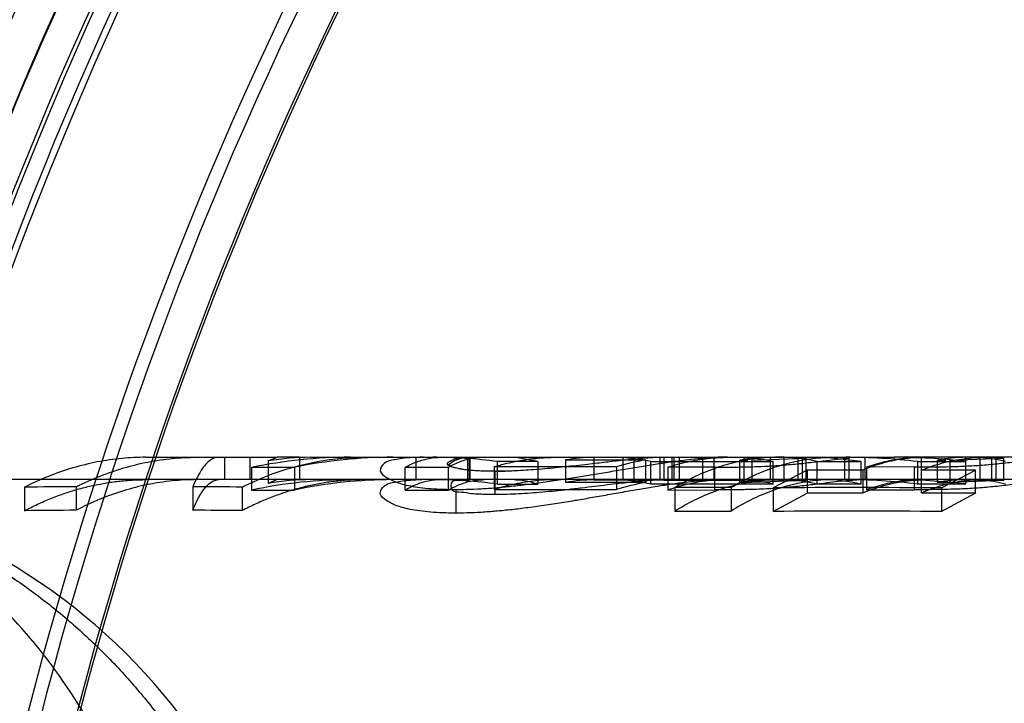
# Model space of a CAD drawing. Header units: millimetres. Extents: x 0 to 297, y 0 to 210.
# Tile 395 of 455: x 240.0733 to 240.1657, y 160.1015 to 160.1656. Entities that reach past the tile are written whole.
import ezdxf

# ---------------------------------------------------------------- set-up
doc = ezdxf.new("R2010")
doc.units = ezdxf.units.MM
doc.header["$LTSCALE"] = 16.335
doc.layers.get('0').update_dxf_attribs({"linetype": 'CONTINUOUS'})
for name, color, linetype in [('AXES_REF', 7, 'CONTINUOUS'), ('INTFCLR_1', 7, 'CONTINUOUS'), ('INTFCLR_144815', 7, 'CONTINUOUS'), ('INTFCLR_72935', 7, 'CONTINUOUS')]:
    doc.layers.add(name, color=color, linetype=linetype)

msp = doc.modelspace()

# ---------------------------------------------------------------- linework, layer by layer
at = {"color": 7, "linetype": 'Continuous'}
for radius in [6.787079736, 6.7865, 6.743039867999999]:
    msp.add_circle((241.4889104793, 154.7114782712), radius, dxfattribs=at)
for radius, start, end in [(6.72, 278.2771290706, 261.7228709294), (6.874, 113.0825942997, 269.6189785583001)]:
    msp.add_arc((241.4889104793, 154.7114782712), radius, start, end, dxfattribs=at)
at = {"layer": 'AXES_REF', "color": 7, "linetype": 'Continuous'}
msp.add_arc((241.4889104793, 154.7114782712), 6.874, 113.0826847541, 66.9173152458, dxfattribs=at)
at = {"layer": 'AXES_REF', "color": 9, "linetype": 'Continuous'}
msp.add_arc((241.4889104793, 154.7114782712), 6.191158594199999, 94.4118118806, 85.5881881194, dxfattribs=at)
at = {"layer": 'INTFCLR_1', "color": 6, "linetype": 'Continuous'}
for radius, start, end in [(0.423418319, 129.3396669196, 162.9347323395), (0.4221840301, 129.3995060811, 162.9347321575), (0.4195535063, 137.2913519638, 169.1014109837), (0.4081840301, 136.0726226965, 162.934732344), (0.3760159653, 138.8345507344, 166.0686236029), (0.3620159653, 138.8345508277, 166.0686237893), (0.3607816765, 138.8345507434, 166.0686235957)]:
    msp.add_arc((240.4247147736, 160.0104782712), radius, start, end, dxfattribs=at)
at = {"layer": 'INTFCLR_1', "color": 9, "linetype": 'Continuous'}
for centre, radius, start, end in [((240.4247147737, 160.0104782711), 0.4230504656, 136.3898582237, 175.7650415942), ((240.4247147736, 160.0104782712), 0.3848577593, 138.8345507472, 166.0686236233), ((240.4247147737, 160.0104782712), 0.3813582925, 138.8345507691, 166.0686236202), ((240.4247147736, 160.0104782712), 0.3784849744, 138.8345507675, 166.0686236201), ((240.4247147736, 160.0104782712), 0.3781109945, 138.8345501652, 166.0686229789), ((240.4247147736, 160.0104782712), 0.3575673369, 138.8345507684, 166.0686236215), ((240.4247147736, 160.0104782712), 0.3573323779, 138.8345501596, 166.0686229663)]:
    msp.add_arc(centre, radius, start, end, dxfattribs=at)
at = {"layer": 'INTFCLR_144815', "color": 9, "linetype": 'Continuous'}
for p, q in [((240.0851663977, 160.1245782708), (240.0899349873, 160.1245782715)), ((240.0919797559, 160.1245782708), (240.0974728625, 160.1245782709)), ((240.1006444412, 160.124578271), (240.1083207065, 160.1245782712)), ((240.1112136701, 160.1245782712), (240.1197025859, 160.1245782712)), ((240.1236701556, 160.1245782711), (240.1392160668, 160.1245782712)), ((240.1397549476, 160.124578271), (240.1553591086, 160.1245782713)), ((240.1420090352, 160.1243150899), (240.1420090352, 160.1222051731)), ((240.1450372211, 160.1224777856), (240.1450372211, 160.1245778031)), ((240.1734845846, 160.1245782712), (240.1579604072, 160.1245782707)), ((240.1605725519, 160.1243227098), (240.1605725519, 160.1222130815)), ((240.1634085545, 160.1224780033), (240.1634085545, 160.124578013)), ((240.1385133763, 160.1215152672), (240.1385133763, 160.1236506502)), ((240.1572431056, 160.1215341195), (240.1572431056, 160.1236687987)), ((240.6675371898, 160.1224782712), (240.0072743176, 160.1224782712))]:
    msp.add_line(p, q, dxfattribs=at)
at = {"layer": 'INTFCLR_144815', "color": 6, "linetype": 'Continuous'}
for p, q in [((240.0899349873, 160.1245782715), (240.0919797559, 160.1245782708)), ((240.0925435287, 160.1245782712), (240.0925435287, 160.1224782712)), ((240.0949276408, 160.1245782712), (240.0949276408, 160.1224782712)), ((240.0966172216, 160.1242352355), (240.0974728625, 160.1245782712)), ((240.0966172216, 160.1242352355), (240.0966172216, 160.1221222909)), ((240.0995823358, 160.1245782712), (240.0974728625, 160.1245782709)), ((240.0995823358, 160.1245782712), (240.0995823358, 160.1224782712)), ((240.1083207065, 160.1245782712), (240.1112136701, 160.1245782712)), ((240.1104777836, 160.1245657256), (240.1104777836, 160.122465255)), ((240.1153495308, 160.1224782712), (240.1153495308, 160.1245782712)), ((240.1154851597, 160.1245782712), (240.1154851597, 160.1224782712)), ((240.1155932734, 160.1245681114), (240.1162608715, 160.1245782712)), ((240.1155932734, 160.1224677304), (240.1155932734, 160.1245681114)), ((240.1219207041, 160.1241728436), (240.1181549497, 160.1241728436)), ((240.1181549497, 160.1220574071), (240.1181549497, 160.124172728)), ((240.1219207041, 160.1241729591), (240.1197025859, 160.1245782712)), ((240.1219207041, 160.1241729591), (240.1219207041, 160.122057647)), ((240.1245271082, 160.1243279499), (240.1245271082, 160.1222185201)), ((240.1245271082, 160.1243279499), (240.1320274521, 160.1243279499)), ((240.127191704, 160.1245735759), (240.127191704, 160.1224733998)), ((240.1346920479, 160.1245732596), (240.127191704, 160.1245732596)), ((240.1298822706, 160.1245782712), (240.1298822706, 160.1224782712)), ((240.1309464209, 160.1224782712), (240.1309464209, 160.1245782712)), ((240.1320274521, 160.1243240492), (240.1320274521, 160.1222144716)), ((240.1325364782, 160.1220691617), (240.1325364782, 160.1241840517)), ((240.1325364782, 160.1241794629), (240.144005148, 160.1241794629)), ((240.133757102, 160.1245436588), (240.1329902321, 160.1245744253)), ((240.133934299, 160.1245782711), (240.1333572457, 160.124568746)), ((240.1333572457, 160.124568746), (240.1333572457, 160.1224683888)), ((240.1412574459, 160.1245445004), (240.133757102, 160.1245445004)), ((240.133757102, 160.1245436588), (240.133757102, 160.1224423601)), ((240.1345125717, 160.1224782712), (240.1345125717, 160.1245782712)), ((240.1351437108, 160.1245782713), (240.1346920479, 160.1245729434)), ((240.1346920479, 160.1245732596), (240.1346920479, 160.1224730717)), ((240.1352204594, 160.1224782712), (240.1352204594, 160.1245782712)), ((240.1373826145, 160.1245782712), (240.1373826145, 160.1224782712)), ((240.1384727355, 160.1224620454), (240.1384727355, 160.124562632)), ((240.1408715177, 160.1243147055), (240.1416298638, 160.1243148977)), ((240.1408715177, 160.1222047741), (240.1408715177, 160.1243147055)), ((240.1412574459, 160.1245445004), (240.1412574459, 160.1224432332)), ((240.1420090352, 160.12431509), (240.1470733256, 160.1245059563)), ((240.1437386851, 160.1224777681), (240.1437386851, 160.1245778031)), ((240.144005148, 160.1220643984), (240.144005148, 160.1241794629)), ((240.1450372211, 160.1245778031), (240.1441715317, 160.1245778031)), ((240.1470733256, 160.1245059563), (240.1450372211, 160.1245778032)), ((240.1463357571, 160.1224782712), (240.1463357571, 160.1245782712)), ((240.1467201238, 160.1245782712), (240.1467201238, 160.1224782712)), ((240.1470733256, 160.1245059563), (240.1470733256, 160.1224032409)), ((240.1481329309, 160.1220680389), (240.1481329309, 160.12418297)), ((240.1481329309, 160.1241803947), (240.1522674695, 160.1241803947)), ((240.1522674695, 160.1241778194), (240.148578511, 160.1245782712)), ((240.1506936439, 160.1245782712), (240.1506936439, 160.1224782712)), ((240.1510987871, 160.1245054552), (240.1510987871, 160.122402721)), ((240.152256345, 160.124578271), (240.1515296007, 160.124541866)), ((240.1522674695, 160.1220653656), (240.1522674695, 160.1241803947)), ((240.152625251, 160.1224782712), (240.152625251, 160.1245782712)), ((240.1579010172, 160.1245782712), (240.1553591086, 160.1245782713)), ((240.1575395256, 160.1241839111), (240.1575395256, 160.1220690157)), ((240.1575395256, 160.1241839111), (240.1620584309, 160.1241839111)), ((240.1579092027, 160.1212294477), (240.1579010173, 160.1245782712)), ((240.1594090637, 160.1243226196), (240.1601847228, 160.1243226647)), ((240.1594090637, 160.1222129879), (240.1594090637, 160.1243226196)), ((240.1605725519, 160.1243227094), (240.1656160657, 160.1245092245)), ((240.1620584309, 160.1220736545), (240.1620788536, 160.1245780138)), ((240.1634085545, 160.1245780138), (240.1625220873, 160.1245780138)), ((240.1656160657, 160.1245092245), (240.1634085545, 160.1245780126)), ((240.1644941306, 160.1224782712), (240.1644941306, 160.1245782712)), ((240.1648888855, 160.1245782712), (240.1648888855, 160.1224782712)), ((240.1656160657, 160.1245092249), (240.1656160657, 160.1224066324)), ((240.0990872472, 160.1236340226), (240.0950669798, 160.1236340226)), ((240.0950669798, 160.1236253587), (240.0950669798, 160.1214889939)), ((240.0990872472, 160.1236340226), (240.0990872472, 160.1214979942)), ((240.1094859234, 160.1214950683), (240.1094859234, 160.1236312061)), ((240.1135061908, 160.1236312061), (240.1094859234, 160.1236312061)), ((240.1135061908, 160.1236312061), (240.1135061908, 160.1214950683)), ((240.1292901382, 160.1236835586), (240.1178214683, 160.1236835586)), ((240.1178214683, 160.1236768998), (240.1178214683, 160.1215425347)), ((240.117890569, 160.1232614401), (240.117890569, 160.1211108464)), ((240.1292901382, 160.1236835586), (240.1292901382, 160.1215494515)), ((240.1385133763, 160.1236506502), (240.1341295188, 160.1236429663)), ((240.1341295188, 160.1236429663), (240.1341295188, 160.1215072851)), ((240.1471907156, 160.1233689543), (240.1439985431, 160.1217109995)), ((240.1523930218, 160.1233777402), (240.1471907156, 160.1233777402)), ((240.1471907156, 160.1233689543), (240.1471907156, 160.1212225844)), ((240.1523930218, 160.1233777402), (240.1523930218, 160.1212317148)), ((240.1572431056, 160.1236687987), (240.1527553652, 160.1236611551)), ((240.1527553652, 160.1236611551), (240.1527553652, 160.1215261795)), ((240.162971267, 160.1233755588), (240.1579092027, 160.1233755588)), ((240.1597790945, 160.1217070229), (240.162971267, 160.1233664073)), ((240.162971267, 160.1212199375), (240.162971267, 160.1233664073)), ((240.0974728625, 160.1224782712), (240.0966172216, 160.1221222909)), ((240.1162608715, 160.1224782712), (240.1155932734, 160.1224677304)), ((240.1181549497, 160.122057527), (240.1219207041, 160.122057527)), ((240.1320274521, 160.1222185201), (240.1245271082, 160.1222185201)), ((240.127191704, 160.1224730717), (240.1346920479, 160.1224730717)), ((240.144005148, 160.1220643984), (240.1325364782, 160.1220643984)), ((240.1326066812, 160.1224782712), (240.1333737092, 160.1224623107)), ((240.1333572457, 160.1224683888), (240.133934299, 160.1224782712)), ((240.133757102, 160.1224432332), (240.1412574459, 160.1224432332)), ((240.1346920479, 160.1224727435), (240.1351437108, 160.1224782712)), ((240.1420090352, 160.1222051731), (240.1408715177, 160.1222047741)), ((240.1470733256, 160.1224032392), (240.1420090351, 160.1222051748)), ((240.1437386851, 160.1224777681), (240.1450372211, 160.1224777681)), ((240.1470733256, 160.1224032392), (240.1450372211, 160.1224777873)), ((240.1522674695, 160.1220653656), (240.1481329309, 160.1220653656)), ((240.1510987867, 160.122402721), (240.1518539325, 160.1224632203)), ((240.1620584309, 160.1220690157), (240.1575395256, 160.1220690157)), ((240.1605725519, 160.1222130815), (240.1594090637, 160.1222129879)), ((240.1656160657, 160.1224066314), (240.1605725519, 160.1222130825)), ((240.1620788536, 160.1224780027), (240.1634085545, 160.1224780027)), ((240.1634085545, 160.1224780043), (240.1656160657, 160.1224066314)), ((240.0737778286, 160.1217767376), (240.0737778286, 160.1195660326)), ((240.0786261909, 160.121816), (240.0786261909, 160.1196069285)), ((240.08955838, 160.1218178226), (240.08955838, 160.1196088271)), ((240.0941997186, 160.1217834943), (240.0941997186, 160.1195730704)), ((240.0950669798, 160.1214979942), (240.0990872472, 160.1214979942)), ((240.1094859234, 160.1214950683), (240.1135061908, 160.1214950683)), ((240.1142376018, 160.1215601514), (240.1142376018, 160.1193403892)), ((240.1178214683, 160.1215494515), (240.1292901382, 160.1215494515)), ((240.1341295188, 160.1215072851), (240.1385133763, 160.1215152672)), ((240.1347677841, 160.1217418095), (240.1347677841, 160.1195296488)), ((240.1400435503, 160.1217418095), (240.1347677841, 160.1217418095)), ((240.1400435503, 160.1217393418), (240.1400435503, 160.1195270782)), ((240.1439985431, 160.1217109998), (240.1439985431, 160.1194975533)), ((240.1439985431, 160.1194975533), (240.1471907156, 160.1212225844)), ((240.1471907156, 160.1212317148), (240.1523930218, 160.1212317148)), ((240.1527553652, 160.1215261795), (240.1572431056, 160.1215341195)), ((240.1579092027, 160.1212294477), (240.162971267, 160.1212294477)), ((240.1597790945, 160.1217070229), (240.1597790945, 160.1194934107)), ((240.162971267, 160.1212199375), (240.1597790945, 160.1194934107)), ((240.1347677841, 160.1195296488), (240.1400435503, 160.1195296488))]:
    msp.add_line(p, q, dxfattribs=at)
at = {"layer": 'INTFCLR_144815', "color": 7, "linetype": 'Continuous'}
for p, q in [((240.1104777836, 160.1245657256), (240.109996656, 160.1245423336)), ((240.1104777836, 160.1245657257), (240.1099967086, 160.1245414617)), ((240.1149891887, 160.1245370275), (240.1155932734, 160.1245681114)), ((240.1197025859, 160.1245782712), (240.1236701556, 160.1245782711)), ((240.1333572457, 160.124568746), (240.1326792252, 160.124538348)), ((240.1379515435, 160.1245361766), (240.1384727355, 160.124562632)), ((240.1379516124, 160.1245350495), (240.1384727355, 160.124562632)), ((240.1397549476, 160.124578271), (240.1392160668, 160.1245782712)), ((240.117890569, 160.12326144), (240.1170261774, 160.1232721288)), ((240.1099963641, 160.1224411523), (240.1104777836, 160.122465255)), ((240.1099964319, 160.1224400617), (240.1104777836, 160.122465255)), ((240.1384727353, 160.1224620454), (240.13795126, 160.1224345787)), ((240.1384727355, 160.1224620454), (240.1379513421, 160.1224332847)), ((240.1135512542, 160.1215693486), (240.1142376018, 160.1215601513)), ((240.1142376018, 160.1215601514), (240.1152244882, 160.1215738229)), ((240.1142376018, 160.1215601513), (240.1149536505, 160.1215676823)), ((240.1142376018, 160.1193403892), (240.1132938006, 160.1193558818)), ((240.1142376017, 160.1193403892), (240.1135509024, 160.119349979)), ((240.1149540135, 160.1193482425), (240.1142376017, 160.1193403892)), ((240.1156858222, 160.1193681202), (240.1147459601, 160.1193459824))]:
    msp.add_line(p, q, dxfattribs=at)
at = {"layer": 'INTFCLR_144815', "color": 6, "linetype": 'Continuous'}
for centre, radius, start, end in [((240.1043475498, 160.0789117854), 0.0456664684, 90.0020269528, 101.7255965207), ((240.1006544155, 160.1006545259), 0.0239238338, 90.0238876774, 99.71527215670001), ((240.108325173, 160.0786010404), 0.0459772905, 90.00556604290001, 101.5909813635), ((240.111209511, 160.1032334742), 0.0213447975, 89.98883578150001, 91.96455893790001), ((240.1120571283, 160.0785351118), 0.0460431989, 82.38956090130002, 89.99220962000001), ((240.1276270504, 160.1052344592), 0.019344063, 91.2895779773, 99.2215814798), ((240.1286445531, 160.1051758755), 0.019402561, 78.428617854, 89.95421827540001), ((240.135320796, 160.1043277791), 0.0202657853, 99.35253471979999, 107.3122351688), ((240.1392224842, 160.1066001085), 0.0179781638, 90.02045192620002, 92.39011604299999), ((240.1438773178, 160.1073153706), 0.0172630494, 90.46012650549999, 100.0273210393), ((240.1401151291, 160.1051779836), 0.0194009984, 78.43348712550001, 86.62451690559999), ((240.1444498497, 160.1072293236), 0.0173491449, 77.7432749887, 89.94270194), ((240.1507994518, 160.0674315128), 0.0571468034, 83.2265883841, 89.99136772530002), ((240.1553547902, 160.066758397), 0.0578198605, 83.34215362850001, 89.99572075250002), ((240.1621771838, 160.1094718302), 0.0151065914, 90.37294803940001, 100.5585083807), ((240.1623436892, 160.1093807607), 0.0151977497, 76.9030733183, 89.9264820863), ((240.1043511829, 160.0784239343), 0.0440544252, 90.0068262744, 102.1659417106), ((240.1006489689, 160.0994736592), 0.023004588, 90.0112765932, 100.0936529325), ((240.108322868, 160.0781802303), 0.0442980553, 90.00279576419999, 102.0337442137), ((240.1112095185, 160.1019042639), 0.0205740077, 89.9884378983, 92.038210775), ((240.1120601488, 160.0781400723), 0.0443381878, 82.09901808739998, 89.99581318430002), ((240.1276218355, 160.1038821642), 0.0185961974, 91.32537306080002, 99.57954593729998), ((240.1286529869, 160.1038477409), 0.0186304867, 77.96868896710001, 89.9782584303), ((240.135296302, 160.1030312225), 0.0194597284, 99.6703889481, 107.9775053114), ((240.1392224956, 160.1051489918), 0.0173292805, 90.0212558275, 92.47970570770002), ((240.1438727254, 160.1058809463), 0.0165973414, 90.4627255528, 100.4177397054), ((240.1401022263, 160.1036740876), 0.0188056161, 78.0217451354, 86.4781163), ((240.1485610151, 160.1057488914), 0.0167296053, 77.1998337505, 89.9400791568), ((240.1508060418, 160.0675040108), 0.0549742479, 82.96450433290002, 89.99789483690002), ((240.1553523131, 160.0667075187), 0.0557708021, 83.09379987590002, 89.993018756), ((240.1621721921, 160.1079613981), 0.0145168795, 90.36839358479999, 100.972492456), ((240.0840748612, 159.1495696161), 0.9722616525, 90.32109405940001, 90.6068197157), ((240.0846724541, 159.147383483), 0.9744465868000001, 89.4398043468, 89.7127147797), ((240.1515846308, 158.9141698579), 1.2075649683, 89.61119127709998, 90.3599422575), ((240.0840551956, 159.1885152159), 0.9311075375, 90.3340761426, 90.63243147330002), ((240.0846576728, 159.1821868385), 0.9374347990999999, 89.4167824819, 89.70046864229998), ((240.1515846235, 158.9602296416), 1.1592927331, 89.59500090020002, 90.37492988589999)]:
    msp.add_arc(centre, radius, start, end, dxfattribs=at)
at = {"layer": 'INTFCLR_144815', "color": 7, "linetype": 'Continuous'}
for centre, radius, start, end in [((240.1173258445, 160.2141361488), 0.0908764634, 270.3560497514, 270.9431639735), ((240.1142062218, 160.1605706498), 0.0390066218, 268.0549556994, 269.3181814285)]:
    msp.add_arc(centre, radius, start, end, dxfattribs=at)
at = {"layer": 'INTFCLR_144815', "color": 9, "linetype": 'Continuous'}
msp.add_arc((240.0437923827, 160.0664782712), 0.05599999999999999, 3.000000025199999, 90.0000000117, dxfattribs=at)
at = {"layer": 'INTFCLR_144815', "color": 6, "linetype": 'Continuous'}
for points, knots in [([(240.0851663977, 160.1245782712), (240.0844155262, 160.1245782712), (240.0828855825, 160.1245054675), (240.0805865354, 160.1241729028), (240.0782783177, 160.123608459), (240.0759933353, 160.1228162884), (240.0745105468, 160.1221463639), (240.0737778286, 160.1217767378)], [0, 0, 0, 0, 0.1903782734, 0.3876607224, 0.5880954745, 0.7919247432, 1, 1, 1, 1]), ([(240.0786261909, 160.121816), (240.0793611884, 160.1221840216), (240.0808251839, 160.1228398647), (240.0830748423, 160.123614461), (240.0853350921, 160.1241676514), (240.0876267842, 160.1245032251), (240.0891660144, 160.1245782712), (240.0899349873, 160.1245782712)], [0, 0, 0, 0, 0.2099873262, 0.4091680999, 0.6070498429, 0.8035556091, 1, 1, 1, 1]), ([(240.0919797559, 160.1245782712), (240.0915109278, 160.1245782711), (240.0907569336, 160.1240032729), (240.0900842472, 160.1229565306), (240.0897330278, 160.1222288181), (240.08955838, 160.1218178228)], [0, 0, 0, 0, 0.3696871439, 0.6478691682, 1, 1, 1, 1]), ([(240.0941997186, 160.1217834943), (240.0949386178, 160.1221557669), (240.0964105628, 160.1228192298), (240.0986731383, 160.1236029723), (240.100946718, 160.1241627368), (240.1032522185, 160.1245023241), (240.1048008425, 160.1245782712), (240.1055744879, 160.1245782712)], [0, 0, 0, 0, 0.2100496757, 0.4092446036, 0.6071158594, 0.8035922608, 1, 1, 1, 1]), ([(240.1094859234, 160.1236385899), (240.1098460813, 160.123840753), (240.1105737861, 160.1241840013), (240.1117155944, 160.1245059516), (240.1124853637, 160.1245782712), (240.112865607, 160.1245782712)], [0, 0, 0, 0, 0.3497363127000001, 0.6780164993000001, 1, 1, 1, 1]), ([(240.1168917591, 160.1245782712), (240.116514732, 160.1245782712), (240.1157430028, 160.1245053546), (240.114598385, 160.1241782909), (240.1138665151, 160.1238273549), (240.1135061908, 160.1236218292)], [0, 0, 0, 0, 0.3182483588, 0.6498519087, 1, 1, 1, 1]), ([(240.1178214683, 160.1236768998), (240.1184585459, 160.123874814), (240.1197440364, 160.124207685), (240.1217030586, 160.1245107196), (240.1230162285, 160.1245782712), (240.1236701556, 160.1245782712)], [0, 0, 0, 0, 0.3370499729, 0.6696113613, 1, 1, 1, 1]), ([(240.1341295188, 160.1236429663), (240.13474086, 160.1238479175), (240.1359754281, 160.1241931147), (240.1378610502, 160.1245080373), (240.1391257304, 160.1245782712), (240.1397549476, 160.1245782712)], [0, 0, 0, 0, 0.3378776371, 0.6702782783, 1, 1, 1, 1]), ([(240.1444309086, 160.1245782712), (240.1437934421, 160.1245782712), (240.1424916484, 160.1245041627), (240.1405371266, 160.1241658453), (240.1385756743, 160.1235918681), (240.1366351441, 160.122786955), (240.1353852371, 160.122110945), (240.1347677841, 160.1217389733)], [0, 0, 0, 0, 0.1876156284, 0.3827928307, 0.5825727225, 0.7878461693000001, 1, 1, 1, 1]), ([(240.1385133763, 160.1236506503), (240.1388161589, 160.1236510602), (240.1394005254, 160.1236518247), (240.1402414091, 160.1236593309), (240.1412175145, 160.1236721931), (240.142265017, 160.1236970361), (240.1433389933, 160.1237374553), (240.14423369, 160.1237891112), (240.1450446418, 160.123851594), (240.1458435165, 160.1239237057), (240.1466618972, 160.1240064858), (240.1474792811, 160.1240966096), (240.1482663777, 160.1241863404), (240.1491210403, 160.1242878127), (240.1500554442, 160.124396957), (240.1507499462, 160.1244738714), (240.1510987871, 160.124505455)], [0, 0, 0, 0, 0.0719445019, 0.1388510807, 0.1998097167, 0.3038968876, 0.3878109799, 0.4551663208, 0.5168256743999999, 0.5810648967, 0.6457553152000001, 0.7122706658, 0.7764598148, 0.833989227, 0.9167725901, 1, 1, 1, 1]), ([(240.1400435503, 160.1217393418), (240.1406667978, 160.122114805), (240.1419089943, 160.1227858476), (240.1438327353, 160.1235840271), (240.1457666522, 160.1241544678), (240.1477288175, 160.1245007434), (240.1490483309, 160.1245782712), (240.1497060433, 160.1245782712)], [0, 0, 0, 0, 0.2141603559, 0.4147467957, 0.6119977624, 0.8064117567, 1, 1, 1, 1]), ([(240.1583971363, 160.1245782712), (240.1577245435, 160.1245782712), (240.156369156, 160.1244880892), (240.1543521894, 160.12408417), (240.1530407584, 160.1236438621), (240.1523930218, 160.1233833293)], [0, 0, 0, 0, 0.3277998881, 0.6597350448, 1, 1, 1, 1]), ([(240.1527553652, 160.1236611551), (240.1533200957, 160.1238617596), (240.1544610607, 160.1242000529), (240.1562068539, 160.1245092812), (240.15737816, 160.1245782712), (240.1579604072, 160.1245782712)], [0, 0, 0, 0, 0.3386969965, 0.6709415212, 1, 1, 1, 1]), ([(240.1572431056, 160.1236687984), (240.157526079, 160.1236694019), (240.1580725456, 160.1236704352), (240.1588596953, 160.1236765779), (240.1597748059, 160.1236863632), (240.1607581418, 160.1237069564), (240.1617715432, 160.1237397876), (240.1626307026, 160.1237800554), (240.163422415, 160.1238334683), (240.1642063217, 160.123897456), (240.16500017, 160.1239725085), (240.16579926, 160.1240570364), (240.1665806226, 160.1241449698), (240.1674281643, 160.1242443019), (240.1684709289, 160.1243693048), (240.1692686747, 160.1244656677), (240.1697350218, 160.1245092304)], [0, 0, 0, 0, 0.067741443, 0.1308189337, 0.1884416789, 0.286822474, 0.3662650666, 0.4311632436, 0.4927116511, 0.5562144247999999, 0.6194428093, 0.6835942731, 0.7485740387, 0.8076743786, 0.8878746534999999, 1, 1, 1, 1]), ([(240.1579092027, 160.1233816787), (240.1585568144, 160.1236423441), (240.1598687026, 160.1240831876), (240.1618870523, 160.1244878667), (240.1632440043, 160.1245782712), (240.1639174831, 160.1245782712)], [0, 0, 0, 0, 0.3399854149, 0.6720067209, 1, 1, 1, 1]), ([(240.0437932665, 160.1224276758), (240.0446112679, 160.1224172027), (240.0462465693, 160.12235633), (240.0487981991, 160.1221396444), (240.051564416, 160.1217628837), (240.054668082, 160.1211575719), (240.0580926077, 160.1202568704), (240.0617479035, 160.1190137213), (240.0654786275, 160.1174219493), (240.0691558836, 160.1155081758), (240.0727232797, 160.1132954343), (240.0761544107, 160.1107873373), (240.0794615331, 160.1079659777), (240.082565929, 160.1048861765), (240.085514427, 160.1014878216), (240.0882296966, 160.0978470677), (240.0907143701, 160.0939382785), (240.0929051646, 160.0898675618), (240.0948140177, 160.0856329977), (240.0964346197, 160.0812482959), (240.0977404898, 160.0768258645), (240.0987203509, 160.0725347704), (240.0993964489, 160.0685723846), (240.0997069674, 160.0660618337), (240.0998291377, 160.0648833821)], [0, 0, 0, 0, 0.0278776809, 0.0557399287, 0.08723556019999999, 0.1229672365, 0.1634315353, 0.2078104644, 0.2544177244, 0.301516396, 0.3489413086, 0.3973369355, 0.4462084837, 0.4969436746, 0.5462080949, 0.5993974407, 0.6515652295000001, 0.7039026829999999, 0.756797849, 0.809722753, 0.8630778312, 0.9138226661, 0.9596261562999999, 1, 1, 1, 1]), ([(240.0737778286, 160.1195660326), (240.0741820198, 160.1197784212), (240.0749957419, 160.1201809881), (240.076237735, 160.1207192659), (240.0774914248, 160.1211872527), (240.0787551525, 160.1215843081), (240.0800272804, 160.1219099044), (240.0813061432, 160.1221636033), (240.0825900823, 160.1223450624), (240.0838773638, 160.1224540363), (240.0847370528, 160.1224782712), (240.0851663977, 160.1224782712)], [0, 0, 0, 0, 0.1153954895, 0.2293311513, 0.3419589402, 0.4534405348, 0.5639484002, 0.6736643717, 0.7827801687, 0.8914915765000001, 1, 1, 1, 1]), ([(240.0899349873, 160.1224782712), (240.0891620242, 160.1224782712), (240.0876185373, 160.1223997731), (240.0853197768, 160.1220492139), (240.0830466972, 160.1214698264), (240.0808006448, 160.1206622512), (240.0793451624, 160.1199818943), (240.0786261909, 160.1196069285)], [0, 0, 0, 0, 0.1968917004, 0.3928714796, 0.5914001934, 0.7934510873, 1, 1, 1, 1]), ([(240.08955838, 160.1196088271), (240.0896487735, 160.1198303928), (240.0899054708, 160.120423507), (240.0903640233, 160.1212767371), (240.0910043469, 160.1221211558), (240.091638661, 160.1224782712), (240.0919797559, 160.1224782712)], [0, 0, 0, 0, 0.18356844, 0.4960272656, 0.7383392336, 1, 1, 1, 1]), ([(240.1055744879, 160.1224782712), (240.1051456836, 160.1224782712), (240.104287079, 160.1224540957), (240.1030014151, 160.1223453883), (240.1017190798, 160.1221643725), (240.1004418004, 160.1219112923), (240.0991712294, 160.121586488), (240.0979090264, 160.1211903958), (240.0966568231, 160.1207235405), (240.0954162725, 160.1201865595), (240.0946034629, 160.1197849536), (240.0941997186, 160.1195730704)], [0, 0, 0, 0, 0.1085136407, 0.2172299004, 0.3263497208, 0.4360685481, 0.5465776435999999, 0.6580584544, 0.7706831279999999, 0.8846130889, 1, 1, 1, 1]), ([(240.112865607, 160.1224782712), (240.1124540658, 160.1224782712), (240.1116162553, 160.1223896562), (240.1104805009, 160.1220283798), (240.1097878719, 160.121678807), (240.1094859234, 160.1215027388)], [0, 0, 0, 0, 0.3473155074, 0.7050161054, 1, 1, 1, 1]), ([(240.1135061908, 160.1214853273), (240.1138022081, 160.1216607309), (240.1144811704, 160.1220100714), (240.1156167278, 160.1223836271), (240.1164641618, 160.1224782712), (240.1168917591, 160.1224782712)], [0, 0, 0, 0, 0.2894427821, 0.6403042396, 1, 1, 1, 1]), ([(240.1155932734, 160.1224677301), (240.1152685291, 160.122456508), (240.114753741, 160.1223523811), (240.1137477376, 160.1224820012), (240.1137260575, 160.1212798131), (240.1148285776, 160.121365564), (240.115627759, 160.121179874), (240.1166934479, 160.1211281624), (240.1174130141, 160.1211146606), (240.117890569, 160.1211108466)], [0, 0, 0, 0, 0.1498700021, 0.2633513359, 0.3753405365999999, 0.5158410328, 0.6654498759, 0.7797321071, 1, 1, 1, 1]), ([(240.1236701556, 160.1224782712), (240.123014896, 160.1224782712), (240.12170129, 160.1224085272), (240.1197415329, 160.122093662), (240.1184582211, 160.1217480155), (240.1178214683, 160.1215425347)], [0, 0, 0, 0, 0.3306759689, 0.6623463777, 1, 1, 1, 1]), ([(240.117890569, 160.1211108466), (240.118278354, 160.1211138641), (240.1190257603, 160.1211203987), (240.1201443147, 160.1211661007), (240.1212526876, 160.1212353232), (240.1223910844, 160.1213284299), (240.1235444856, 160.121439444), (240.1247595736, 160.1215733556), (240.1259974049, 160.1217176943), (240.1272387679, 160.1218666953), (240.1284017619, 160.1220073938), (240.1294905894, 160.1221354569), (240.1305185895, 160.1222505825), (240.1314946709, 160.1223485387), (240.1324376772, 160.1224255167), (240.1330523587, 160.1224589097), (240.1333572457, 160.1224683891)], [0, 0, 0, 0, 0.0748911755, 0.1443292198, 0.2161653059, 0.2893444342, 0.3648993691, 0.4399316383, 0.525418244, 0.6055682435, 0.6813837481, 0.7516528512, 0.8172909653, 0.8811502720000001, 0.9410918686, 1, 1, 1, 1]), ([(240.1197025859, 160.1224782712), (240.119950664, 160.1224782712), (240.1204495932, 160.1224464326), (240.1211940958, 160.1223040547), (240.1216796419, 160.1221494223), (240.1219207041, 160.122057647)], [0, 0, 0, 0, 0.3280206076, 0.658938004, 1, 1, 1, 1]), ([(240.1397549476, 160.1224782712), (240.1391243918, 160.1224782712), (240.1378591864, 160.122405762), (240.1359727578, 160.1220784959), (240.1347404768, 160.1217200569), (240.1341295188, 160.1215072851)], [0, 0, 0, 0, 0.3299773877, 0.6614444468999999, 1, 1, 1, 1]), ([(240.1347677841, 160.1195266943), (240.1353726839, 160.1199062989), (240.1366032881, 160.1206007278), (240.1385220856, 160.1214339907), (240.1404750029, 160.1220350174), (240.1424476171, 160.1223973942), (240.1437724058, 160.1224782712), (240.1444309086, 160.1224782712)], [0, 0, 0, 0, 0.209338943, 0.413402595, 0.6120674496, 0.806971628, 1, 1, 1, 1]), ([(240.1510987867, 160.122402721), (240.1507745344, 160.1223722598), (240.1500960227, 160.1222950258), (240.1491700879, 160.122182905), (240.1483062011, 160.1220763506), (240.1475221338, 160.1219834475), (240.1467186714, 160.1218911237), (240.1459093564, 160.1218054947), (240.1451204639, 160.1217307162), (240.1443478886, 160.1216676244), (240.1435406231, 160.1216165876), (240.142612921, 160.1215751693), (240.1414758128, 160.1215425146), (240.1403736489, 160.1215251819), (240.1393574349, 160.1215163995), (240.1388019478, 160.1215156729), (240.1385133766, 160.1215152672)], [0, 0, 0, 0, 0.0773659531, 0.1622041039, 0.2215703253, 0.2841376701, 0.3497636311, 0.4136891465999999, 0.477461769, 0.5380026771, 0.5978191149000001, 0.6696012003, 0.7585885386, 0.8680435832, 0.9314492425, 1, 1, 1, 1]), ([(240.1497060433, 160.1224782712), (240.1490448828, 160.1224782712), (240.1477214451, 160.1223971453), (240.1457530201, 160.1220353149), (240.1438077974, 160.1214376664), (240.1418873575, 160.120605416), (240.1406530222, 160.1199095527), (240.1400435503, 160.1195270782)], [0, 0, 0, 0, 0.1938213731, 0.3875593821, 0.5854260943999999, 0.7890634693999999, 1, 1, 1, 1]), ([(240.1481329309, 160.1220680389), (240.1477302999, 160.1221584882), (240.14692042, 160.1223102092), (240.1456953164, 160.1224476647), (240.144875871, 160.1224782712), (240.1444671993, 160.1224782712)], [0, 0, 0, 0, 0.3350174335, 0.6682249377, 1, 1, 1, 1]), ([(240.1523930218, 160.1212375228), (240.1530375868, 160.1215069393), (240.1543463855, 160.1219638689), (240.1563643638, 160.1223842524), (240.1577233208, 160.1224782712), (240.1583971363, 160.1224782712)], [0, 0, 0, 0, 0.3398366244, 0.672222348, 1, 1, 1, 1]), ([(240.1579604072, 160.1224782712), (240.1573769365, 160.1224782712), (240.1562050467, 160.1224070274), (240.1544584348, 160.1220856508), (240.153319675, 160.1217344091), (240.1527553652, 160.1215261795)], [0, 0, 0, 0, 0.3292536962, 0.6605709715, 1, 1, 1, 1]), ([(240.1697350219, 160.122406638), (240.169453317, 160.1223793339), (240.1688616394, 160.1223094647), (240.1680208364, 160.1222059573), (240.1671976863, 160.1221033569), (240.1664134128, 160.1220086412), (240.1656136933, 160.1219163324), (240.1648153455, 160.1218304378), (240.1640224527, 160.1217550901), (240.1632329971, 160.1216906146), (240.162398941, 160.1216361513), (240.1614466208, 160.1215951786), (240.1602830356, 160.1215614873), (240.1591519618, 160.1215443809), (240.1581089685, 160.1215360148), (240.1575389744, 160.121534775), (240.157243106, 160.1215341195)], [0, 0, 0, 0, 0.0677369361, 0.1425742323, 0.2027564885, 0.2662659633, 0.3316394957, 0.3954245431, 0.4584354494, 0.5222535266, 0.5849895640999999, 0.6584637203, 0.7503709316, 0.8635824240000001, 0.9291890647, 1, 1, 1, 1]), ([(240.1639174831, 160.1224782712), (240.1632427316, 160.1224782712), (240.161884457, 160.122384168), (240.1598650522, 160.1219634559), (240.1585557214, 160.1215062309), (240.1579092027, 160.1212358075)], [0, 0, 0, 0, 0.32799367, 0.6593461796, 1, 1, 1, 1]), ([(240.1657874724, 160.1220682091), (240.1654117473, 160.1221585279), (240.1646557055, 160.122310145), (240.1635108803, 160.1224476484), (240.1627449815, 160.1224782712), (240.1623631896, 160.1224782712)], [0, 0, 0, 0, 0.3354510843, 0.6685737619, 1, 1, 1, 1])]:
    msp.add_open_spline(points, degree=3, knots=knots, dxfattribs=at)
at = {"layer": 'INTFCLR_144815', "color": 7, "linetype": 'Continuous'}
for points, knots in [([(240.1099967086, 160.1245414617), (240.1097303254, 160.1245245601), (240.1092202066, 160.1244847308), (240.1083883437, 160.1243207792), (240.1075231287, 160.1241997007), (240.1069213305, 160.1232229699), (240.1078830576, 160.1225579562), (240.1086859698, 160.1222059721), (240.1096104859, 160.1219575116), (240.1104526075, 160.1218008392), (240.1114142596, 160.1216780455), (240.112464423, 160.121597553), (240.1131848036, 160.1215736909), (240.1135512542, 160.1215693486)], [0, 0, 0, 0, 0.0786410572, 0.1501996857, 0.250821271, 0.3301862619, 0.4116698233, 0.5346050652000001, 0.6068482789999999, 0.689700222, 0.7877386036, 0.892026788, 1, 1, 1, 1]), ([(240.117890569, 160.1232614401), (240.1176320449, 160.123261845), (240.1171319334, 160.1232678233), (240.116190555, 160.1232954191), (240.1151707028, 160.1233850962), (240.1142934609, 160.1235330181), (240.1129699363, 160.1239295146), (240.114552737, 160.124640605), (240.1151697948, 160.124553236), (240.1155932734, 160.1245681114)], [0, 0, 0, 0, 0.1130422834, 0.2180399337, 0.4152591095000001, 0.5394829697, 0.6637473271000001, 0.814715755, 1, 1, 1, 1]), ([(240.1170261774, 160.1232721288), (240.1167590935, 160.1232778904), (240.1162546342, 160.1232970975), (240.1153281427, 160.1233680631), (240.1145834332, 160.123488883), (240.113000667, 160.1238153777), (240.1144742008, 160.1244993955), (240.1149891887, 160.1245370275)], [0, 0, 0, 0, 0.1602539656, 0.3058619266, 0.541735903, 0.6902484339, 1, 1, 1, 1]), ([(240.1149536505, 160.1215676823), (240.1153886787, 160.1215754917), (240.1162781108, 160.1216060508), (240.1175943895, 160.1216884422), (240.1189652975, 160.1218085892), (240.1204237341, 160.1219706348), (240.1220144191, 160.1221737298), (240.123675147, 160.1224139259), (240.1252999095, 160.122666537), (240.1268974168, 160.1229273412), (240.1284659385, 160.1231938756), (240.1300495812, 160.1234639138), (240.1315999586, 160.1237241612), (240.1330675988, 160.1239575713), (240.1344484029, 160.1241621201), (240.1357099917, 160.1243277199), (240.1368724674, 160.1244551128), (240.137601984, 160.1245145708), (240.1379515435, 160.1245361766)], [0, 0, 0, 0, 0.0562470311, 0.1150278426, 0.1704748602, 0.2341330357, 0.3047136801, 0.3777699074, 0.4510488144, 0.5172749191, 0.5870188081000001, 0.6567244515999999, 0.7249545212, 0.7902456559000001, 0.8488340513, 0.9054002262, 0.9547246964, 1, 1, 1, 1]), ([(240.1333572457, 160.124568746), (240.1330637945, 160.1245586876), (240.1324691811, 160.1245292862), (240.1315664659, 160.1244583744), (240.130651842, 160.124372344), (240.1297544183, 160.1242766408), (240.128904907, 160.1241817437), (240.1280891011, 160.1240880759), (240.1272384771, 160.1239885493), (240.1262823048, 160.123878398), (240.1252428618, 160.1237608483), (240.1241812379, 160.1236436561), (240.123119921, 160.1235367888), (240.1220745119, 160.1234440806), (240.1210521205, 160.1233679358), (240.1201279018, 160.1233148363), (240.1190811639, 160.1232726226), (240.1183519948, 160.1232633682), (240.117890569, 160.1232614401)], [0, 0, 0, 0, 0.05672235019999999, 0.1149863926, 0.174910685, 0.2341851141, 0.2893315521, 0.3400404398, 0.3928180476, 0.4547764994, 0.5259757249, 0.5948982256, 0.661105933, 0.732034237, 0.7976375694, 0.8591509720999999, 0.9108607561, 1, 1, 1, 1]), ([(240.1135509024, 160.119349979), (240.1131692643, 160.1193554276), (240.112436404, 160.1193801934), (240.1113740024, 160.1194676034), (240.1104123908, 160.119597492), (240.1095714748, 160.119763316), (240.1086589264, 160.1200240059), (240.107860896, 160.1203901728), (240.1069091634, 160.121090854), (240.1075444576, 160.1220903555), (240.108425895, 160.1222218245), (240.1092504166, 160.1223834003), (240.1097449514, 160.1224236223), (240.1099964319, 160.1224400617)], [0, 0, 0, 0, 0.1118124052, 0.2147078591, 0.3122467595, 0.3956387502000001, 0.4664782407, 0.5865243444, 0.6697208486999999, 0.7531216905, 0.8550923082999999, 0.926171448, 1, 1, 1, 1]), ([(240.13795126, 160.1224345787), (240.1375939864, 160.1224117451), (240.1368601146, 160.1223492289), (240.1356987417, 160.1222167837), (240.134446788, 160.1220461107), (240.1330772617, 160.1218355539), (240.1316083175, 160.1215930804), (240.1300553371, 160.1213223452), (240.1284616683, 160.1210398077), (240.1269035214, 160.1207646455), (240.1253353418, 160.1204982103), (240.1237369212, 160.1202393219), (240.1220810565, 160.1199888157), (240.1204722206, 160.1197739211), (240.1189980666, 160.1196026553), (240.1176149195, 160.1194754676), (240.1162882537, 160.1193887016), (240.1153914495, 160.1193563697), (240.1149540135, 160.1193482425)], [0, 0, 0, 0, 0.0462484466, 0.0951247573, 0.1509922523, 0.2094659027, 0.2741202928, 0.3433220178, 0.4131116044, 0.4832086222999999, 0.5477247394, 0.6185976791, 0.6923889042, 0.7640632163, 0.8282702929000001, 0.8840942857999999, 0.9434802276, 1, 1, 1, 1])]:
    msp.add_open_spline(points, degree=3, knots=knots, dxfattribs=at)
at = {"layer": 'INTFCLR_144815', "color": 9, "linetype": 'Continuous'}
msp.add_open_spline([(240.088337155, 160.0694090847), (240.0882018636, 160.0727069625), (240.0874595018, 160.0794214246), (240.0848770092, 160.0893160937), (240.0807230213, 160.0987644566), (240.0750882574, 160.1071801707), (240.0682359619, 160.114041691), (240.0605699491, 160.1189821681), (240.0525806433, 160.1218562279), (240.0471616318, 160.1224782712), (240.0445615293, 160.1224782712)], degree=3, knots=[0, 0, 0, 0, 0.1308834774, 0.2668605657, 0.4040067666, 0.5382363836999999, 0.666176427, 0.7858622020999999, 0.8968959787, 1, 1, 1, 1], dxfattribs=at)
at = {"layer": 'INTFCLR_72935', "color": 6, "linetype": 'Continuous'}
for radius, start, end in [(0.423418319, 129.3396668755, 163.0859256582), (0.4221840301, 129.3995060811, 163.1406710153), (0.4195535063, 136.8471002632, 169.5793628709), (0.4011840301, 136.3069930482, 164.1119135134), (0.4005716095, 136.3069931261, 164.1414215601), (0.381418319, 138.8345507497, 166.0686236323), (0.376628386, 138.8345507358, 166.0686236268), (0.3760159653, 138.8345508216, 166.0686234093), (0.3620159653, 138.8345508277, 166.0686237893), (0.3607816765, 138.8345507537, 166.068623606)]:
    msp.add_arc((240.4247147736, 160.0104782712), radius, start, end, dxfattribs=at)
at = {"layer": 'INTFCLR_72935', "color": 9, "linetype": 'Continuous'}
for centre, radius, start, end in [((240.4247147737, 160.0104782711), 0.4230504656, 136.3898582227, 175.7650415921), ((240.4247147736, 160.0104782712), 0.3784849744, 138.8345507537, 166.068623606), ((240.4247147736, 160.0104782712), 0.3781109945, 138.834550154, 166.0686229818), ((240.4247147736, 160.0104782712), 0.3575673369, 138.8345507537, 166.068623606), ((240.4247147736, 160.0104782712), 0.3573323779, 138.8345501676, 166.0686229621)]:
    msp.add_arc(centre, radius, start, end, dxfattribs=at)

doc.saveas('drawing.dxf')
